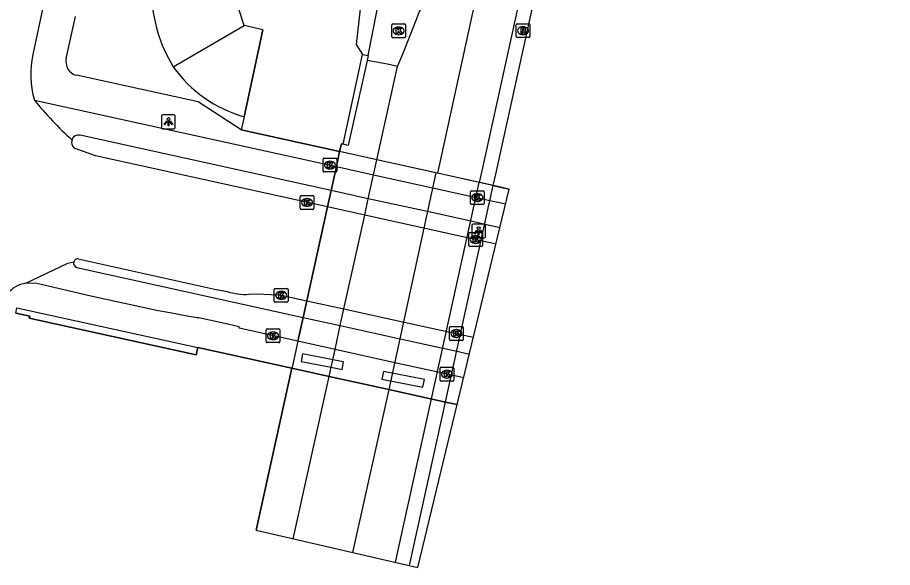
# Model space of a CAD drawing. Extents: x 162172 to 163187, y 382874 to 383684.
# Drawn here: x 163096.4 to 163159.8, y 382874.2 to 382914.1 of the extents above; entities that cross this region are included whole.
import ezdxf

# ---------------------------------------------------------------- set-up
doc = ezdxf.new("R2010")
doc.units = 0
for name, color, linetype in [('IMGEO_Berm_groen', 7, 'Continuous'), ('IMGEO_Berm_open', 7, 'Continuous'), ('IMGEO_Dek', 7, 'Continuous'), ('IMGEO_Fietspad_open', 7, 'Continuous'), ('IMGEO_Hek', 7, 'Continuous'), ('IMGEO_Kademuur', 7, 'Continuous'), ('IMGEO_Kolk', 7, 'Continuous'), ('IMGEO_Lichtpunt', 7, 'Continuous'), ('IMGEO_Muur', 7, 'Continuous'), ('IMGEO_Pijler', 7, 'Continuous'), ('IMGEO_Rijbaan_lokaal_open', 7, 'Continuous'), ('IMGEO_Rijbaan_regionaal_gesloten', 7, 'Continuous'), ('IMGEO_Rioolput', 7, 'Continuous'), ('IMGEO_Voetpad_gesloten', 7, 'Continuous'), ('IMGEO_Voetpad_open', 7, 'Continuous')]:
    doc.layers.add(name, color=color, linetype=linetype)

msp = doc.modelspace()

# ---------------------------------------------------------------- linework, layer by layer
at = {"layer": 'IMGEO_Berm_groen'}
for points in [[(163125.374, 382954.683), (163122.201, 382923.125), (163120.947, 382912.098), (163121.427, 382911.373)], [(163121.831, 382911.309), (163124.387, 382924.326), (163127.786, 382949.64)], [(163112.852, 382913.487), (163112.129, 382915.724)]]:
    msp.add_lwpolyline(points, dxfattribs=at)
msp.add_arc((163116.977, 382916.131), 10.855, 181.53644, 211.31104, dxfattribs=at)
at = {"layer": 'IMGEO_Berm_open'}
for points in [[(163107.703, 382910.49), (163112.852, 382913.487)], [(163112.836, 382906.875), (163114.208, 382913.161), (163112.852, 382913.487)], [(163123.955, 382910.513), (163123.23, 382910.677), (163121.753, 382910.957)], [(163120.023, 382904.886), (163119.889, 382904.918), (163119.762, 382904.341)]]:
    msp.add_lwpolyline(points, dxfattribs=at)
msp.add_arc((163115.421, 382915.997), 9.481, 215.5089, 254.1796, dxfattribs=at)
at = {"layer": 'IMGEO_Dek'}
msp.add_lwpolyline([(163125.436, 382874.202), (163132.054, 382901.625), (163131.01, 382901.856), (163130.013, 382902.076), (163122.46, 382903.745), (163119.762, 382904.341), (163119.525, 382903.267), (163119.141, 382901.527), (163118.879, 382900.336), (163117.379, 382893.533), (163117.113, 382892.328), (163116.733, 382890.601), (163116.339, 382888.814), (163116.302, 382888.646), (163113.712, 382876.901), (163113.712, 382876.901)], close=True, dxfattribs=at)
at = {"layer": 'IMGEO_Fietspad_open'}
for points in [[(163097.653, 382908.076), (163112.392, 382904.84), (163119.525, 382903.267), (163122.222, 382902.669), (163126.606, 382901.697), (163129.774, 382900.994), (163130.772, 382900.777), (163131.796, 382900.554)], [(163131.38, 382898.831), (163130.391, 382899.049), (163129.394, 382899.268), (163126.218, 382899.969), (163121.839, 382900.933), (163119.141, 382901.527), (163100.966, 382905.53)], [(163100.716, 382895.951), (163110.681, 382893.746), (163117.113, 382892.328), (163119.807, 382891.734), (163124.151, 382890.777), (163127.367, 382890.068), (163128.362, 382889.849), (163129.169, 382889.671)], [(163128.753, 382887.945), (163127.98, 382888.116), (163126.985, 382888.335), (163123.762, 382889.047), (163119.425, 382890.006), (163116.733, 382890.601), (163112.478, 382891.541), (163112.479, 382891.649), (163111.649, 382891.83), (163109.559, 382892.287), (163109.44, 382892.307), (163108.573, 382892.449), (163107.593, 382892.627), (163106.614, 382892.808), (163101.726, 382893.86), (163097.832, 382894.777), (163097.027, 382894.81)]]:
    msp.add_lwpolyline(points, dxfattribs=at)
for centre, radius, start, end in [((163100.855, 382905.023), 0.519, 77.64037, 158.9037), ((163100.813, 382896.262), 0.326, 163.87489, 252.62458)]:
    msp.add_arc(centre, radius, start, end, dxfattribs=at)
at = {"layer": 'IMGEO_Hek'}
for points in [[(163114.208, 382913.161), (163112.836, 382906.875)], [(163112.836, 382906.875), (163112.627, 382905.918)], [(163112.627, 382905.918), (163119.762, 382904.341)], [(163119.762, 382904.341), (163119.889, 382904.918)], [(163119.889, 382904.918), (163120.023, 382904.886)], [(163119.525, 382903.267), (163119.762, 382904.341)], [(163119.141, 382901.527), (163119.525, 382903.267)], [(163118.879, 382900.336), (163119.141, 382901.527)], [(163117.379, 382893.533), (163118.879, 382900.336)], [(163117.113, 382892.328), (163117.379, 382893.533)], [(163096.292, 382892.638), (163097.315, 382892.419)], [(163097.315, 382892.419), (163097.265, 382892.262)], [(163097.265, 382892.262), (163109.368, 382889.622)], [(163116.733, 382890.601), (163117.113, 382892.328)], [(163116.733, 382890.601), (163116.339, 382888.814), (163116.302, 382888.646)], [(163109.368, 382889.622), (163109.492, 382890.146)], [(163109.492, 382890.146), (163116.302, 382888.646)], [(163113.712, 382876.901), (163116.302, 382888.646)], [(163116.302, 382888.646), (163118.994, 382888.053)], [(163118.994, 382888.053), (163123.324, 382887.099)], [(163123.324, 382887.099), (163126.556, 382886.387)], [(163126.556, 382886.387), (163127.55, 382886.168)], [(163127.55, 382886.168), (163128.285, 382886.006)], [(163113.712, 382876.901), (163113.712, 382876.901)]]:
    msp.add_lwpolyline(points, dxfattribs=at)
at = {"layer": 'IMGEO_Kademuur'}
for points in [[(163096.292, 382892.638), (163096.381, 382893.034), (163109.492, 382890.146)], [(163109.492, 382890.146), (163109.368, 382889.622), (163097.265, 382892.262), (163097.315, 382892.419), (163096.292, 382892.638)]]:
    msp.add_lwpolyline(points, dxfattribs=at)
at = {"layer": 'IMGEO_Kolk'}
for p, q in [((163123.534, 382912.669), (163123.534, 382913.521)), ((163123.609, 382913.595), (163124.461, 382913.595)), ((163124.022, 382913.375), (163124.047, 382913.375)), ((163124.535, 382913.521), (163124.535, 382912.669)), ((163124.461, 382912.595), (163123.609, 382912.595)), ((163124.045, 382912.815), (163124.02, 382912.815)), ((163118.556, 382902.943), (163118.556, 382903.795)), ((163118.631, 382903.869), (163119.483, 382903.869)), ((163119.044, 382903.649), (163119.069, 382903.649)), ((163119.557, 382903.795), (163119.557, 382902.943)), ((163119.067, 382903.089), (163119.042, 382903.089)), ((163119.483, 382902.869), (163118.631, 382902.869)), ((163116.9, 382900.235), (163116.9, 382901.087)), ((163116.975, 382901.161), (163117.827, 382901.161)), ((163117.901, 382901.087), (163117.901, 382900.235)), ((163129.235, 382900.585), (163129.235, 382901.437)), ((163129.31, 382901.511), (163130.162, 382901.511)), ((163129.723, 382901.291), (163129.748, 382901.291)), ((163130.236, 382901.437), (163130.236, 382900.585)), ((163117.411, 382900.381), (163117.386, 382900.381)), ((163117.388, 382900.941), (163117.413, 382900.941)), ((163130.162, 382900.511), (163129.31, 382900.511)), ((163129.746, 382900.731), (163129.721, 382900.731)), ((163117.827, 382900.161), (163116.975, 382900.161)), ((163129.193, 382898.472), (163130.045, 382898.472)), ((163129.118, 382897.546), (163129.118, 382898.398)), ((163129.606, 382898.252), (163129.631, 382898.252)), ((163130.119, 382898.398), (163130.119, 382897.546)), ((163130.045, 382897.472), (163129.193, 382897.472)), ((163129.629, 382897.692), (163129.604, 382897.692)), ((163115.026, 382893.503), (163115.026, 382894.355)), ((163115.101, 382894.429), (163115.953, 382894.429)), ((163115.514, 382894.209), (163115.539, 382894.209)), ((163116.027, 382894.355), (163116.027, 382893.503)), ((163115.953, 382893.429), (163115.101, 382893.429)), ((163115.537, 382893.649), (163115.512, 382893.649)), ((163114.508, 382891.498), (163115.36, 382891.498)), ((163127.719, 382890.736), (163127.719, 382891.588)), ((163127.794, 382891.662), (163128.646, 382891.662)), ((163128.72, 382891.588), (163128.72, 382890.736)), ((163114.433, 382890.572), (163114.433, 382891.424)), ((163114.921, 382891.278), (163114.946, 382891.278)), ((163115.434, 382891.424), (163115.434, 382890.572)), ((163128.23, 382890.882), (163128.205, 382890.882)), ((163128.207, 382891.442), (163128.232, 382891.442)), ((163115.36, 382890.498), (163114.508, 382890.498)), ((163114.944, 382890.718), (163114.919, 382890.718)), ((163128.646, 382890.662), (163127.794, 382890.662)), ((163127.032, 382887.789), (163127.032, 382888.641)), ((163127.107, 382888.715), (163127.959, 382888.715)), ((163127.52, 382888.495), (163127.545, 382888.495)), ((163128.033, 382888.641), (163128.033, 382887.789)), ((163127.959, 382887.715), (163127.107, 382887.715)), ((163127.543, 382887.935), (163127.518, 382887.935))]:
    msp.add_line(p, q, dxfattribs=at)
for points in [[(163123.534, 382912.669), (163123.534, 382913.521)], [(163123.609, 382913.595), (163124.461, 382913.595)], [(163123.855, 382913.295), (163123.978, 382913.295), (163123.978, 382913.144), (163124.108, 382913.295), (163124.272, 382913.295), (163124.126, 382913.144), (163124.279, 382912.895), (163124.127, 382912.895), (163124.042, 382913.059), (163123.978, 382912.992), (163123.978, 382912.895), (163123.855, 382912.895), (163123.855, 382913.295)], [(163124.535, 382913.521), (163124.535, 382912.669)], [(163124.461, 382912.595), (163123.609, 382912.595)], [(163118.556, 382902.943), (163118.556, 382903.795)], [(163118.631, 382903.869), (163119.483, 382903.869)], [(163118.877, 382903.569), (163119, 382903.569), (163119, 382903.418), (163119.13, 382903.569), (163119.294, 382903.569), (163119.148, 382903.418), (163119.301, 382903.169), (163119.149, 382903.169), (163119.064, 382903.333), (163119, 382903.266), (163119, 382903.169), (163118.877, 382903.169), (163118.877, 382903.569)], [(163119.557, 382903.795), (163119.557, 382902.943)], [(163119.483, 382902.869), (163118.631, 382902.869)], [(163116.9, 382900.235), (163116.9, 382901.087)], [(163116.975, 382901.161), (163117.827, 382901.161)], [(163117.901, 382901.087), (163117.901, 382900.235)], [(163129.235, 382900.585), (163129.235, 382901.437)], [(163129.31, 382901.511), (163130.162, 382901.511)], [(163129.556, 382901.211), (163129.679, 382901.211), (163129.679, 382901.06), (163129.809, 382901.211), (163129.973, 382901.211), (163129.827, 382901.06), (163129.98, 382900.811), (163129.828, 382900.811), (163129.743, 382900.975), (163129.679, 382900.908), (163129.679, 382900.811), (163129.556, 382900.811), (163129.556, 382901.211)], [(163130.236, 382901.437), (163130.236, 382900.585)], [(163117.221, 382900.861), (163117.344, 382900.861), (163117.344, 382900.71), (163117.474, 382900.861), (163117.638, 382900.861), (163117.492, 382900.71), (163117.645, 382900.461), (163117.493, 382900.461), (163117.408, 382900.625), (163117.344, 382900.558), (163117.344, 382900.461), (163117.221, 382900.461), (163117.221, 382900.861)], [(163130.162, 382900.511), (163129.31, 382900.511)], [(163117.827, 382900.161), (163116.975, 382900.161)], [(163129.193, 382898.472), (163130.045, 382898.472)], [(163129.118, 382897.546), (163129.118, 382898.398)], [(163129.439, 382898.172), (163129.562, 382898.172), (163129.562, 382898.021), (163129.692, 382898.172), (163129.856, 382898.172), (163129.71, 382898.021), (163129.863, 382897.772), (163129.711, 382897.772), (163129.626, 382897.936), (163129.562, 382897.869), (163129.562, 382897.772), (163129.439, 382897.772), (163129.439, 382898.172)], [(163130.119, 382898.398), (163130.119, 382897.546)], [(163130.045, 382897.472), (163129.193, 382897.472)], [(163115.026, 382893.503), (163115.026, 382894.355)], [(163115.101, 382894.429), (163115.953, 382894.429)], [(163115.347, 382894.129), (163115.47, 382894.129), (163115.47, 382893.978), (163115.6, 382894.129), (163115.764, 382894.129), (163115.618, 382893.978), (163115.771, 382893.729), (163115.619, 382893.729), (163115.534, 382893.893), (163115.47, 382893.826), (163115.47, 382893.729), (163115.347, 382893.729), (163115.347, 382894.129)], [(163116.027, 382894.355), (163116.027, 382893.503)], [(163115.953, 382893.429), (163115.101, 382893.429)], [(163114.508, 382891.498), (163115.36, 382891.498)], [(163127.719, 382890.736), (163127.719, 382891.588)], [(163127.794, 382891.662), (163128.646, 382891.662)], [(163128.72, 382891.588), (163128.72, 382890.736)], [(163114.433, 382890.572), (163114.433, 382891.424)], [(163114.754, 382891.198), (163114.877, 382891.198), (163114.877, 382891.047), (163115.007, 382891.198), (163115.171, 382891.198), (163115.025, 382891.047), (163115.178, 382890.798), (163115.026, 382890.798), (163114.941, 382890.962), (163114.877, 382890.895), (163114.877, 382890.798), (163114.754, 382890.798), (163114.754, 382891.198)], [(163115.434, 382891.424), (163115.434, 382890.572)], [(163128.04, 382891.362), (163128.163, 382891.362), (163128.163, 382891.211), (163128.293, 382891.362), (163128.457, 382891.362), (163128.311, 382891.211), (163128.464, 382890.962), (163128.312, 382890.962), (163128.227, 382891.126), (163128.163, 382891.059), (163128.163, 382890.962), (163128.04, 382890.962), (163128.04, 382891.362)], [(163115.36, 382890.498), (163114.508, 382890.498)], [(163128.646, 382890.662), (163127.794, 382890.662)], [(163127.032, 382887.789), (163127.032, 382888.641)], [(163127.107, 382888.715), (163127.959, 382888.715)], [(163127.353, 382888.415), (163127.476, 382888.415), (163127.476, 382888.264), (163127.606, 382888.415), (163127.77, 382888.415), (163127.624, 382888.264), (163127.777, 382888.015), (163127.625, 382888.015), (163127.54, 382888.179), (163127.476, 382888.112), (163127.476, 382888.015), (163127.353, 382888.015), (163127.353, 382888.415)], [(163128.033, 382888.641), (163128.033, 382887.789)], [(163127.959, 382887.715), (163127.107, 382887.715)]]:
    msp.add_lwpolyline(points, dxfattribs=at)
for centre, start, end in [((163123.611, 382913.519), 91.55205, 178.44795), ((163123.611, 382913.519), 91.55205, 178.44795), ((163124.459, 382913.519), 1.55205, 88.44795), ((163124.459, 382913.519), 1.55205, 88.44795), ((163123.611, 382912.671), 181.55205, 268.44795), ((163123.611, 382912.671), 181.55205, 268.44795), ((163124.459, 382912.671), 271.55205, 358.44795), ((163124.459, 382912.671), 271.55205, 358.44795), ((163118.633, 382903.793), 91.55205, 178.44795), ((163118.633, 382903.793), 91.55205, 178.44795), ((163119.481, 382903.793), 1.55205, 88.44795), ((163119.481, 382903.793), 1.55205, 88.44795), ((163118.633, 382902.945), 181.55205, 268.44795), ((163118.633, 382902.945), 181.55205, 268.44795), ((163119.481, 382902.945), 271.55205, 358.44795), ((163119.481, 382902.945), 271.55205, 358.44795), ((163116.977, 382901.085), 91.55205, 178.44795), ((163116.977, 382901.085), 91.55205, 178.44795), ((163117.825, 382901.085), 1.55205, 88.44795), ((163117.825, 382901.085), 1.55205, 88.44795), ((163129.312, 382901.435), 91.55205, 178.44795), ((163129.312, 382901.435), 91.55205, 178.44795), ((163130.16, 382901.435), 1.55205, 88.44795), ((163130.16, 382901.435), 1.55205, 88.44795), ((163129.312, 382900.587), 181.55205, 268.44795), ((163129.312, 382900.587), 181.55205, 268.44795), ((163130.16, 382900.587), 271.55205, 358.44795), ((163130.16, 382900.587), 271.55205, 358.44795), ((163116.977, 382900.237), 181.55205, 268.44795), ((163116.977, 382900.237), 181.55205, 268.44795), ((163117.825, 382900.237), 271.55205, 358.44795), ((163117.825, 382900.237), 271.55205, 358.44795), ((163129.195, 382898.396), 91.55205, 178.44795), ((163129.195, 382898.396), 91.55205, 178.44795), ((163130.043, 382898.396), 1.55205, 88.44795), ((163130.043, 382898.396), 1.55205, 88.44795), ((163129.195, 382897.548), 181.55205, 268.44795), ((163129.195, 382897.548), 181.55205, 268.44795), ((163130.043, 382897.548), 271.55205, 358.44795), ((163130.043, 382897.548), 271.55205, 358.44795), ((163115.103, 382894.353), 91.55205, 178.44795), ((163115.103, 382894.353), 91.55205, 178.44795), ((163115.951, 382894.353), 1.55205, 88.44795), ((163115.951, 382894.353), 1.55205, 88.44795), ((163115.103, 382893.505), 181.55205, 268.44795), ((163115.103, 382893.505), 181.55205, 268.44795), ((163115.951, 382893.505), 271.55205, 358.44795), ((163115.951, 382893.505), 271.55205, 358.44795), ((163114.51, 382891.422), 91.55205, 178.44795), ((163114.51, 382891.422), 91.55205, 178.44795), ((163115.358, 382891.422), 1.55205, 88.44795), ((163115.358, 382891.422), 1.55205, 88.44795), ((163127.796, 382891.586), 91.55205, 178.44795), ((163127.796, 382891.586), 91.55205, 178.44795), ((163128.644, 382891.586), 1.55205, 88.44795), ((163128.644, 382891.586), 1.55205, 88.44795), ((163114.51, 382890.574), 181.55205, 268.44795), ((163114.51, 382890.574), 181.55205, 268.44795), ((163115.358, 382890.574), 271.55205, 358.44795), ((163115.358, 382890.574), 271.55205, 358.44795), ((163127.796, 382890.738), 181.55205, 268.44795), ((163127.796, 382890.738), 181.55205, 268.44795), ((163128.644, 382890.738), 271.55205, 358.44795), ((163128.644, 382890.738), 271.55205, 358.44795), ((163127.109, 382888.639), 91.55205, 178.44795), ((163127.109, 382888.639), 91.55205, 178.44795), ((163127.957, 382888.639), 1.55205, 88.44795), ((163127.957, 382888.639), 1.55205, 88.44795), ((163127.109, 382887.791), 181.55205, 268.44795), ((163127.109, 382887.791), 181.55205, 268.44795), ((163127.957, 382887.791), 271.55205, 358.44795), ((163127.957, 382887.791), 271.55205, 358.44795)]:
    msp.add_arc(centre, 0.0765, start, end, dxfattribs=at)
for centre, major_axis, ratio, start_param, end_param in [((163124.021, 382913.095), (-0.387, 0.002), 0.722429, 4.712389, 7.853982), ((163124.046, 382913.095), (-0.39, 0.002), 0.717154, 1.570796, 4.712389), ((163119.043, 382903.369), (-0.387, 0.002), 0.722429, 4.712389, 7.853982), ((163119.068, 382903.369), (-0.39, 0.002), 0.717154, 1.570796, 4.712389), ((163129.722, 382901.011), (-0.387, 0.002), 0.722429, 4.712389, 7.853982), ((163129.747, 382901.011), (-0.39, 0.002), 0.717154, 1.570796, 4.712389), ((163117.387, 382900.661), (-0.387, 0.002), 0.722429, 4.712389, 7.853982), ((163117.412, 382900.661), (-0.39, 0.002), 0.717154, 1.570796, 4.712389), ((163129.605, 382897.972), (-0.387, 0.002), 0.722429, 4.712389, 7.853982), ((163129.63, 382897.972), (-0.39, 0.002), 0.717154, 1.570796, 4.712389), ((163115.513, 382893.929), (-0.387, 0.002), 0.722429, 4.712389, 7.853982), ((163115.538, 382893.929), (-0.39, 0.002), 0.717154, 1.570796, 4.712389), ((163114.92, 382890.998), (-0.387, 0.002), 0.722429, 4.712389, 7.853982), ((163114.945, 382890.998), (-0.39, 0.002), 0.717154, 1.570796, 4.712389), ((163128.206, 382891.162), (-0.387, 0.002), 0.722429, 4.712389, 7.853982), ((163128.231, 382891.162), (-0.39, 0.002), 0.717154, 1.570796, 4.712389), ((163127.519, 382888.215), (-0.387, 0.002), 0.722429, 4.712389, 7.853982), ((163127.544, 382888.215), (-0.39, 0.002), 0.717154, 1.570796, 4.712389)]:
    msp.add_ellipse(centre, major_axis=major_axis, ratio=ratio, start_param=start_param, end_param=end_param, dxfattribs=at)
at = {"layer": 'IMGEO_Lichtpunt'}
for p, q in [((163106.856, 382906.908), (163106.856, 382906.101)), ((163106.856, 382906.908), (163106.856, 382906.101)), ((163107.758, 382907.003), (163106.95, 382907.003)), ((163107.758, 382907.003), (163106.95, 382907.003)), ((163107.852, 382906.101), (163107.852, 382906.908)), ((163107.852, 382906.101), (163107.852, 382906.908)), ((163106.95, 382906.007), (163107.758, 382906.007)), ((163106.95, 382906.007), (163107.758, 382906.007)), ((163129.332, 382898.995), (163129.332, 382898.188)), ((163129.332, 382898.995), (163129.332, 382898.188)), ((163130.234, 382899.09), (163129.426, 382899.09)), ((163130.234, 382899.09), (163129.426, 382899.09)), ((163130.328, 382898.188), (163130.328, 382898.995)), ((163130.328, 382898.188), (163130.328, 382898.995)), ((163129.426, 382898.094), (163130.234, 382898.094)), ((163129.426, 382898.094), (163130.234, 382898.094))]:
    msp.add_line(p, q, dxfattribs=at)
for points in [[(163107.23, 382906.572), (163107.269, 382906.544), (163107.081, 382906.282), (163107.043, 382906.309), (163107.23, 382906.572)], [(163107.332, 382906.524), (163107.379, 382906.524), (163107.379, 382906.202), (163107.332, 382906.202), (163107.332, 382906.524)], [(163107.442, 382906.544), (163107.48, 382906.571), (163107.667, 382906.309), (163107.628, 382906.281), (163107.442, 382906.544)], [(163129.706, 382898.659), (163129.745, 382898.631), (163129.557, 382898.369), (163129.519, 382898.396), (163129.706, 382898.659)], [(163129.808, 382898.611), (163129.855, 382898.611), (163129.855, 382898.289), (163129.808, 382898.289), (163129.808, 382898.611)], [(163129.918, 382898.631), (163129.956, 382898.658), (163130.143, 382898.396), (163130.104, 382898.368), (163129.918, 382898.631)]]:
    msp.add_lwpolyline(points, dxfattribs=at)
for centre in [(163107.355, 382906.706), (163129.831, 382898.793)]:
    msp.add_circle(centre, 0.0994, dxfattribs=at)
for centre, start, end in [((163106.95, 382906.908), 90, 180), ((163106.95, 382906.908), 90, 180), ((163107.758, 382906.908), 0, 90), ((163107.758, 382906.908), 0, 90), ((163106.95, 382906.101), 180, 270), ((163106.95, 382906.101), 180, 270), ((163107.758, 382906.101), 270, 0), ((163107.758, 382906.101), 270, 360), ((163129.426, 382898.995), 90, 180), ((163129.426, 382898.995), 90, 180), ((163130.234, 382898.995), 0, 90), ((163130.234, 382898.995), 0, 90), ((163129.426, 382898.188), 180, 270), ((163129.426, 382898.188), 180, 270), ((163130.234, 382898.188), 270, 0), ((163130.234, 382898.188), 270, 360)]:
    msp.add_arc(centre, 0.0946, start, end, dxfattribs=at)
at = {"layer": 'IMGEO_Muur'}
for points in [[(163120.023, 382904.886), (163121.282, 382910.705), (163121.427, 382911.373)], [(163121.427, 382911.373), (163121.831, 382911.309)], [(163121.831, 382911.309), (163121.753, 382910.957)], [(163121.753, 382910.957), (163120.462, 382905.124), (163120.39, 382904.798), (163120.023, 382904.886)]]:
    msp.add_lwpolyline(points, dxfattribs=at)
at = {"layer": 'IMGEO_Pijler'}
for points in [[(163119.261, 382889.263), (163117.072, 382889.692), (163116.963, 382889.138), (163119.139, 382888.711), (163119.932, 382888.555), (163120.041, 382889.11)], [(163122.935, 382888.401), (163122.826, 382887.845), (163125.788, 382887.261), (163125.898, 382887.817)]]:
    msp.add_lwpolyline(points, close=True, dxfattribs=at)
at = {"layer": 'IMGEO_Rijbaan_lokaal_open'}
for points in [[(163098.24, 382914.675), (163097.532, 382911.38)], [(163131.093, 382897.641), (163130.128, 382897.857), (163129.132, 382898.078), (163125.949, 382898.779), (163121.576, 382899.742), (163118.879, 382900.336), (163102.072, 382904.036), (163100.594, 382904.573)], [(163100.829, 382896.585), (163110.821, 382894.361), (163111.627, 382894.199)], [(163097.027, 382894.81), (163100.062, 382896.25), (163100.5, 382896.353)], [(163113.179, 382894.004), (163113.728, 382894.028), (163115.302, 382893.96), (163115.742, 382893.891), (163117.379, 382893.533), (163120.074, 382892.944), (163124.424, 382891.993), (163127.636, 382891.291), (163128.631, 382891.071), (163129.462, 382890.886)]]:
    msp.add_lwpolyline(points, dxfattribs=at)
for centre, radius, start, end in [((163103.907, 382909.959), 6.532, 167.43718, 196.75755), ((163114.985, 382921.791), 22.102, 218.35518, 228.60836), ((163100.855, 382905.022), 0.519, 158.75817, 239.82994), ((163100.811, 382896.261), 0.325, 86.87786, 163.5026), ((163097.336, 382892.752), 2.081, 98.52902, 142.38712), ((163112.935, 382898.336), 4.339, 252.45386, 273.22341)]:
    msp.add_arc(centre, radius, start, end, dxfattribs=at)
at = {"layer": 'IMGEO_Rijbaan_regionaal_gesloten'}
for points in [[(163155.601, 383034.629), (163126.849, 382902.775)], [(163159.814, 383033.521), (163159.222, 383030.703), (163156.838, 383019.849), (163149.595, 382986.838), (163145.001, 382965.971), (163140.367, 382944.826), (163135.01, 382920.742), (163131.045, 382902.718), (163130.862, 382901.889)], [(163156.069, 383020.988), (163154.151, 383012.232), (163151.454, 382999.976), (163149.255, 382989.968), (163147.31, 382981.165), (163144.827, 382969.851), (163140.973, 382952.343), (163136.681, 382932.889), (163132.729, 382915.039), (163130.06, 382902.945), (163129.875, 382902.107)], [(163123.955, 382910.513), (163124.352, 382911.484), (163125.348, 382914.002)], [(163122.46, 382903.745), (163123.955, 382910.513)], [(163116.394, 382876.283), (163116.394, 382876.284), (163118.994, 382888.053), (163119.139, 382888.711), (163119.261, 382889.263), (163119.425, 382890.006), (163119.807, 382891.734), (163120.074, 382892.944), (163121.576, 382899.742), (163121.839, 382900.933), (163122.222, 382902.669), (163122.46, 382903.745)], [(163126.849, 382902.775), (163122.46, 382903.745)], [(163126.729, 382902.802), (163123.324, 382887.099), (163120.69, 382875.295), (163120.69, 382875.294)], [(163129.875, 382902.107), (163126.849, 382902.775)], [(163123.799, 382874.579), (163129.875, 382902.107)], [(163130.862, 382901.889), (163124.792, 382874.35)], [(163130.862, 382901.889), (163132.054, 382901.625)]]:
    msp.add_lwpolyline(points, dxfattribs=at)
msp.add_arc((163085.464, 382930.491), 43.159, 337.53879, 344.99752, dxfattribs=at)
at = {"layer": 'IMGEO_Rioolput'}
for p, q in [((163132.55, 382912.683), (163132.55, 382913.535)), ((163132.625, 382913.609), (163133.477, 382913.609)), ((163133.038, 382913.389), (163133.063, 382913.389)), ((163133.551, 382913.535), (163133.551, 382912.683)), ((163133.477, 382912.609), (163132.625, 382912.609)), ((163133.061, 382912.829), (163133.036, 382912.829))]:
    msp.add_line(p, q, dxfattribs=at)
for points in [[(163132.55, 382912.683), (163132.55, 382913.535)], [(163132.625, 382913.609), (163133.477, 382913.609)], [(163133.139, 382913.307), (163132.887, 382913.309), (163132.887, 382912.909)], [(163132.887, 382912.909), (163133.011, 382912.909), (163133.011, 382913.071), (163133.022, 382913.071)], [(163133.065, 382913.228), (163133.011, 382913.228), (163133.011, 382913.147)], [(163133.011, 382913.147), (163133.063, 382913.147)], [(163133.551, 382913.535), (163133.551, 382912.683)], [(163133.477, 382912.609), (163132.625, 382912.609)], [(163133.069, 382913.042), (163133.14, 382912.909), (163133.28, 382912.909), (163133.215, 382913.035)]]:
    msp.add_lwpolyline(points, dxfattribs=at)
for centre, radius, start, end in [((163132.627, 382913.533), 0.0765, 91.55205, 178.44795), ((163132.627, 382913.533), 0.0765, 91.55205, 178.44795), ((163133.021, 382913.018), 0.0533, 26.02933, 88.69889), ((163133.047, 382913.336), 0.19, 274.7715, 282.96867), ((163133.071, 382913.132), 0.0964, 77.00612, 93.18647), ((163133.085, 382913.189), 0.0378, 276.66336, 79.67722), ((163133.138, 382913.197), 0.109, 350.36119, 89.41601), ((163133.136, 382913.197), 0.112, 277.58423, 350.98172), ((163133.12, 382912.982), 0.108, 29.51342, 73.79051), ((163133.475, 382913.533), 0.0765, 1.55205, 88.44795), ((163133.475, 382913.533), 0.0765, 1.55205, 88.44795), ((163132.627, 382912.685), 0.0765, 181.55205, 268.44795), ((163132.627, 382912.685), 0.0765, 181.55205, 268.44795), ((163133.475, 382912.685), 0.0765, 271.55205, 358.44795), ((163133.475, 382912.685), 0.0765, 271.55205, 358.44795)]:
    msp.add_arc(centre, radius, start, end, dxfattribs=at)
for centre, major_axis, ratio, start_param, end_param in [((163133.037, 382913.109), (-0.387, 0.002), 0.722429, 4.712389, 7.853982), ((163133.062, 382913.109), (-0.39, 0.002), 0.717154, 1.570796, 4.712389)]:
    msp.add_ellipse(centre, major_axis=major_axis, ratio=ratio, start_param=start_param, end_param=end_param, dxfattribs=at)
at = {"layer": 'IMGEO_Voetpad_gesloten'}
msp.add_lwpolyline([(163128.285, 382886.006), (163127.55, 382886.168), (163126.556, 382886.387), (163123.324, 382887.099), (163118.994, 382888.053), (163116.302, 382888.646), (163109.492, 382890.146)], dxfattribs=at)
at = {"layer": 'IMGEO_Voetpad_open'}
for points in [[(163099.958, 382911.086), (163100.62, 382914.128)], [(163119.762, 382904.341), (163112.627, 382905.918), (163109.506, 382907.944), (163100.692, 382909.88)], [(163122.46, 382903.745), (163119.762, 382904.341)], [(163130.862, 382901.889), (163129.875, 382902.107)]]:
    msp.add_lwpolyline(points, dxfattribs=at)
msp.add_arc((163100.921, 382910.846), 0.993, 165.99136, 256.65999, dxfattribs=at)

doc.saveas('drawing.dxf')
